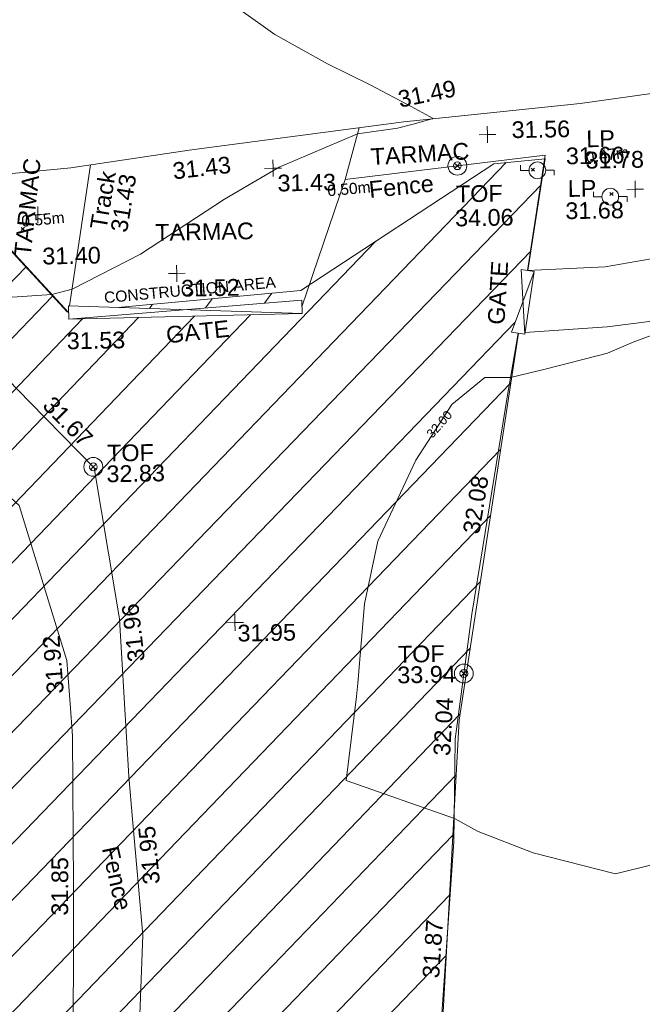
# Model space of a CAD drawing. Header units: millimetres. Extents: x -290717 to 520720, y -88450 to 287762.
# Tile 281 of 381: x 90326 to 104285, y 157705 to 179781. Entities that reach past the tile are written whole.
import ezdxf

# ---------------------------------------------------------------- set-up
doc = ezdxf.new("R2010")
doc.units = ezdxf.units.MM
for name, pattern in [('IMPORT-HIDDEN2 _3_', [4762.5, 3175, -1587.5]), ('IMPORT-UG_DRAINAGE_UNIDENTIFIED_QLB2 _2_', [2700, 1500, -300.0000000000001, 0, -250, 150, -300.0000000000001, 0, -200]), ('IMPORT-UG_ELEC_LV_QLB2 _2_', [2700, 1500, -300.0000000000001, 0, -250, 150, -300.0000000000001, 0, -200]), ('IMPORT-UG_ELEC_STREET LIGHTING_QLB2 _2_', [2700, 1500, -300.0000000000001, 0, -250, 150, -300.0000000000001, 0, -200])]:
    doc.linetypes.add(name, pattern=pattern)
for name, color, linetype, lineweight, true_color in [('00__TOPO__TOP_OF_FENCE_SYMBOL', 7, 'Continuous', 9, 0x666666), ('00_TOPO_FENCE', 7, 'Continuous', 9, 0x3f7f4f), ('00_TOPO_FOOTPATH', 7, 'Continuous', 9, 0xa50000), ('00_TOPO_FURN_LAMP_POST', 7, 'Continuous', 9, 0x666666), ('00_TOPO_GATE', 7, 'Continuous', 9, 0xa50000), ('00_TOPO_LEVEL_SPOT', 7, 'Continuous', 9, 0x666666), ('00_TOPO_TOP_OF_FENCE', 7, 'Continuous', 9, 0x666666), ('00_TOPO_TRACK', 7, 'Continuous', 9, 0x666666), ('00_UAV_FENCE', 7, 'Continuous', 9, 0x264c2f), ('00_UAV_LEVEL_SPOT', 7, 'Continuous', 9, 0x666666), ('00_UAV_TOP_OF_FENCE', 6, 'Continuous', 9, 0xff00ff), ('01_DTM_CONTOUR_MNR', 7, 'Continuous', 9, 0xa5a552), ('01_DTM_CONTOUR_MNR_LABELS', 7, 'Continuous', 9, 0xa5a552), ('12333-PUM-2D-U-0001-C01 - Rev2_REVIT IMPORT_dwg', 7, 'Continuous', 9, 0x767676), ('PUM-CHAMBER EXTENTS', 6, 'IMPORT-HIDDEN2 _3_', 9, 0xff00ff), ('PUM-ELECTRIC-LV-QLB2', 1, 'IMPORT-UG_ELEC_LV_QLB2 _2_', 9, 0xff0000), ('PUM-UNABLE TO SURVEY', 190, 'Continuous', 9, 0x7f00ff), ('PUM-UNIDENTIFIED-QLB2', 150, 'IMPORT-UG_DRAINAGE_UNIDENTIFIED_QLB2 _2_', 9, 0x007fff)]:
    doc.layers.add(name, color=color, linetype=linetype, lineweight=lineweight, true_color=true_color)
for name, color, linetype, lineweight in [('00_TOPO_ROAD_EDGE', 7, 'Continuous', 9), ('00_TOPO_SURVEY_TEXT', 7, 'Continuous', 9), ('GEN-TEXT', 7, 'Continuous', 9)]:
    doc.layers.add(name, color=color, linetype=linetype, lineweight=lineweight)
doc.styles.add('Arial_1', font='arial.ttf', dxfattribs={"height": 250})
doc.styles.add('Swis721 Lt BT_1', font='swissl.ttf', dxfattribs={"height": 200})
doc.styles.add('Swis721 Lt BT_2', font='swissl.ttf', dxfattribs={"height": 375})

# ---------------------------------------------------------------- blocks, each defined once
blk = doc.blocks.new('12333-PUM-2D-U-0001-C01 - Rev2_REVIT IMPORT_dwg__U41-2077191-Site Location Plan Existing')
at = {"layer": '00_TOPO_GATE', "color": 9, "true_color": 0xe1aaaa}
for p, q in [((-10300.90729064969, 1871.900421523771), (-10391.22387085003, 1278.73691825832)), ((-45.15829918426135, -296.5817334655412), (-10300.90729064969, 1871.900421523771)), ((45.15829918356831, 296.5817334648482), (-10300.90729064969, 1871.900421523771)), ((45.15829918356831, 296.5817334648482), (-10391.22387085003, 1278.73691825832)), ((45.15829918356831, 296.5817334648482), (-45.15829918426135, -296.5817334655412))]:
    blk.add_line(p, q, dxfattribs=at)
blk = doc.blocks.new('12333-PUM-2D-U-0001-C01 - Rev2_REVIT IMPORT_dwg__U42-2077192-Site Location Plan Existing')
at = {"layer": '00_TOPO_GATE', "color": 9, "true_color": 0xe1aaaa}
for p, q in [((-284.1179593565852, 96.31708602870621), (-1196.628993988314, -2595.425299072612)), ((-284.1179593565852, 96.31708602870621), (-628.3931116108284, -2788.059471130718)), ((-284.1179593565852, 96.31708602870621), (284.1179593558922, -96.31708602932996)), ((284.1179593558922, -96.31708602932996), (-1196.628993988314, -2595.425299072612)), ((-1196.628993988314, -2595.425299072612), (-628.3931116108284, -2788.059471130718))]:
    blk.add_line(p, q, dxfattribs=at)
blk = doc.blocks.new('12333-PUM-2D-U-0001-C01 - Rev2_REVIT IMPORT_dwg_MSL_Lamp_Post_SYM-2077199-Site Location Plan Existing')
at = {"layer": '00_TOPO_FURN_LAMP_POST', "color": 254, "true_color": 0xcccccc, "flags": 128}
for points in [[(-500.1060478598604, 0), (-1000.212095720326, 0), (-1000.212095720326, 316.7338303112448)], [(500.1060478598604, 0), (1000.21209571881, 0), (1000.21209571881, -316.7338303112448)]]:
    blk.add_lwpolyline(points, dxfattribs=at)
at = {"layer": '00_TOPO_FURN_LAMP_POST', "color": 254, "true_color": 0xcccccc}
blk.add_circle((0, 0), 500.1060478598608, dxfattribs=at)
blk = doc.blocks.new('12333-PUM-2D-U-0001-C01 - Rev2_REVIT IMPORT_dwg_MM-2077200-Site Location Plan Existing')
at = {"layer": '00_TOPO_LEVEL_SPOT', "color": 254, "true_color": 0xcccccc, "flags": 128}
for points in [[(0, -500.0000000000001), (0, 0), (-500.0000000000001, 0)], [(500.0000000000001, 0), (0, 0), (0, 500.0000000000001)]]:
    blk.add_lwpolyline(points, dxfattribs=at)
blk = doc.blocks.new('12333-PUM-2D-U-0001-C01 - Rev2_REVIT IMPORT_dwg_MSL_Node_LineworkTOF-2077201-Site Location Plan Existing')
at = {"layer": '00__TOPO__TOP_OF_FENCE_SYMBOL', "color": 254, "true_color": 0xcccccc, "flags": 128}
for points in [[(165.3591892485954, 165.3591892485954), (0, 0), (-165.3591892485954, 165.3591892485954)], [(165.3591892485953, -165.3591892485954), (0, 0), (-165.3591892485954, -165.3591892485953)]]:
    blk.add_lwpolyline(points, dxfattribs=at)
at = {"layer": '00__TOPO__TOP_OF_FENCE_SYMBOL', "color": 254, "true_color": 0xcccccc}
for radius in [562.5594001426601, 233.853208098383]:
    blk.add_circle((0, 0), radius, dxfattribs=at)
blk = doc.blocks.new('12333-PUM-2D-U-0001-C01 - Rev2_REVIT IMPORT_dwg_MSL_Node_LineworkTOF-2077248-Site Location Plan Existing')
at = {"layer": '00__TOPO__TOP_OF_FENCE_SYMBOL', "color": 254, "true_color": 0xcccccc, "flags": 128}
for points in [[(165.3591892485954, 165.3591892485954), (0, 0), (-165.3591892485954, 165.3591892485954)], [(165.3591892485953, -165.3591892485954), (0, 0), (-165.3591892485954, -165.3591892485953)]]:
    blk.add_lwpolyline(points, dxfattribs=at)
at = {"layer": '00__TOPO__TOP_OF_FENCE_SYMBOL', "color": 254, "true_color": 0xcccccc}
for radius in [562.5594001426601, 233.853208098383]:
    blk.add_circle((0, 0), radius, dxfattribs=at)
blk = doc.blocks.new('12333-PUM-2D-U-0001-C01 - Rev2_REVIT IMPORT_dwg_UAV-2077255-Site Location Plan Existing')
at = {"layer": '00_UAV_LEVEL_SPOT', "color": 254, "true_color": 0xcccccc, "flags": 128}
for points in [[(0, -500.0000000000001), (0, 0), (-500.0000000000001, 0)], [(500.0000000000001, 0), (0, 0), (0, 500.0000000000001)]]:
    blk.add_lwpolyline(points, dxfattribs=at)
blk = doc.blocks.new('12333-PUM-2D-U-0001-C01 - Rev2_REVIT IMPORT_dwg_MGS62954_T2_Galway_ITM_3d_Rev1-2077680-Site Location Plan Existing')
at = {"layer": '00_TOPO_FENCE', "color": 254, "true_color": 0xcccccc, "flags": 128}
for points in [[(534001625.204969, 725727053.9219543), (534002643.2471836, 725729886.5782483), (534007136.5623123, 725730353.2598531), (534006697.6080405, 725727781.6654211)], [(533917210.8499775, 725719413.5790299), (533920897.2640227, 725722460.6173444), (533924975.9873791, 725723213.0356815), (533932823.7300687, 725724684.2544779), (533936834.0553869, 725725447.237831), (533940594.3079118, 725725466.5095568), (533946282.1384676, 725725466.6874781), (533949005.3609898, 725725595.4479479), (533953007.702599, 725725884.8935099), (533956868.8166244, 725726174.3537372), (533962564.0963076, 725726634.5533946), (533967466.2553149, 725727097.4780558), (533974024.9029548, 725727775.8969332), (533981580.335156, 725728558.1503834), (533988359.9939131, 725729322.6214048), (533990621.5881839, 725729601.8056606), (533993695.217885, 725730037.3716668), (533996392.6667585, 725727018.971834)]]:
    blk.add_lwpolyline(points, dxfattribs=at)
at = {"layer": '00_TOPO_FOOTPATH', "color": 254, "true_color": 0xcccccc}
for p, q in [((534006697.6431023, 725727781.6766623), (534008436.218232, 725727827.8462042)), ((534006612.0010145, 725726388.661879), (534008458.2290319, 725726482.9524688))]:
    blk.add_line(p, q, dxfattribs=at)
at = {"layer": '00_TOPO_FOOTPATH', "color": 254, "true_color": 0xcccccc, "flags": 128}
for points in [[(534008436.2182321, 725727827.846204), (534010335.1383532, 725728127.4378031), (534012327.4177229, 725728317.6317991), (534013570.9164035, 725729148.5262392), (534014469.85824, 725729857.7456163), (534015670.1188194, 725730736.0693278), (534016741.5953937, 725731509.1429453), (534017466.557756, 725732022.8963494)], [(534008458.2290322, 725726482.952469), (534011711.1965733, 725726842.3580734), (534014269.3434897, 725727101.8947264), (534016273.7341551, 725727349.9689186), (534018537.67902, 725727620.8946803), (534019665.6178119, 725727758.5007191), (534020604.1814271, 725727867.2924939), (534020804.6470689, 725727892.9682733)]]:
    blk.add_lwpolyline(points, dxfattribs=at)
at = {"layer": '00_TOPO_ROAD_EDGE', "color": 254, "true_color": 0xcccccc, "flags": 128}
for points in [[(534007940.0000001, 725731500), (534009542.0295485, 725731694.0817095), (534010886.6648384, 725731809.2022368), (534012533.3157448, 725731919.4985331), (534013935.6238869, 725732030.7704964), (534015696.0038118, 725732250.4272548), (534017039.125743, 725732455.873714), (534017589.0218922, 725732528.8771763), (534019621.572729, 725732737.2384254), (534021869.6762034, 725732980.8176655), (534023728.2338747, 725733193.8689308), (534025093.9595811, 725733352.1159774), (534026879.4086055, 725733550.8361433), (534028124.2008424, 725733693.3712484)], [(533993695.217885, 725730037.3716667), (533996500.0000001, 725730260.0000001), (533999160.0000001, 725730610.0000001), (534003980, 725731160), (534007940.0000002, 725731500)]]:
    blk.add_lwpolyline(points, dxfattribs=at)
at = {"layer": '00_TOPO_TRACK', "color": 254, "true_color": 0xcccccc, "flags": 128}
for points in [[(534002643.2471836, 725729886.5782479), (534002939.3168092, 725730907.7789112), (534002979.3370817, 725731045.8164722)], [(533996417.1798458, 725727167.6765726), (533996680.0190485, 725728762.1487411), (533996936.3963093, 725730317.420567)]]:
    blk.add_lwpolyline(points, dxfattribs=at)
at = {"layer": '00_UAV_FENCE', "color": 254, "true_color": 0xcccccc, "flags": 128}
for points in [[(533982438.1220002, 725724022.3755002), (533985943.1220002, 725724539.3755001), (533986665.2197314, 725724929.8094152), (533989113.122, 725726253.3755002), (533991259.0335968, 725726809.2712353), (533992456.1220001, 725727119.3755001), (533994292.122, 725726287.3755003), (533995488.918522, 725725019.9363321), (533996901.1220001, 725723524.3755001), (533997338.0374556, 725720622.6798762), (533997413.4570001, 725720121.7945001), (533997560.4570001, 725716590.7945), (533997627.6195897, 725715634.9365263), (533997810.4570001, 725713032.7945), (533997680.3679177, 725710645.6953809), (533997627.4570001, 725709674.7945), (533997938.4570001, 725706285.7945), (533998219.477912, 725705731.4368416), (533998706.4570002, 725704770.7944999), (533999654.4570001, 725703066.7944999), (534001579.4926834, 725702666.262988), (534002147.9114427, 725702547.995245)], [(534002124.9680001, 725702414.684), (534002524.1140001, 725704733.8935), (534004114.1140001, 725706251.8935), (534004147.020545, 725706695.6398854), (534004430.4570001, 725710517.7945), (534004531.7503123, 725711678.2747675), (534004822.4570002, 725715008.7945), (534004870.0644059, 725716662.0698646), (534004888.4570002, 725717300.7945001), (534005309.4570001, 725720098.7944999), (534005582.3971291, 725721605.0424485), (534006196.4570001, 725724993.7945), (534006458.4932612, 725726380.8219284)], [(533996113.7648008, 725703247.5412977), (533996202.4570001, 725706675.7945001), (533996202.8639226, 725708245.7016535), (533996203.4570001, 725710533.7945001), (533996259.5097153, 725713244.503803), (533996278.4570001, 725714160.7945), (533996310.4570001, 725717523.7945001), (533996270.1785538, 725718242.4467787), (533996215.4570001, 725719218.7944999), (533995209.4570001, 725722710.7945001), (533994930.2523202, 725722976.8880479), (533992973.4570002, 725724841.7945), (533990692.6774017, 725724660.1610513), (533989540.1220001, 725724568.3755001), (533989384.1220002, 725720740.3755001)]]:
    blk.add_lwpolyline(points, dxfattribs=at)
at = {"layer": '01_DTM_CONTOUR_MNR', "color": 254, "true_color": 0xcccccc, "flags": 128}
for points in [[(533992745.765557, 725719005.6337552), (533992750.0000001, 725719160), (533993030.6762769, 725720689.8622376), (533993046.6908949, 725721025.4560246), (533992873.5246188, 725724133.4829005), (533992837.0000002, 725724194), (533991779.7110133, 725724413.9306469), (533990160.0000001, 725724620), (533992460.0000001, 725727120), (533994125.8152944, 725727333.5468584), (533996020.0000001, 725727430.0000001), (533996480, 725727540), (533998029.5929049, 725728293.7769966), (533999931.8829643, 725729497.4885211), (534001170.0725615, 725730194.1229184), (534002940.0000002, 725730910.0000001), (534003832.7711483, 725731020.4622077), (534004190.2208779, 725731106.1142688), (534004640.0000001, 725731220.0000001), (534004152.4557804, 725731503.7989429), (534003252.2507886, 725731996.6005894), (534002290.6226812, 725732490.4899203), (534001120.3295, 725733171.0756375), (534000380, 725733720.0000001)], [(534009311.927711, 725714420.0000001), (534008430.0000002, 725714220.0000001), (534006591.0033774, 725714720.5562348), (534005370.4773616, 725715225.0063936), (534004840, 725715520.0000001), (534002430.0000002, 725716420.0000001), (534002698.3695478, 725718297.8154906), (534002729.6072911, 725718594.7709197), (534002908.5789997, 725720366.8245558), (534003235.3515269, 725721771.2446034), (534004119.8487002, 725723571.9658248), (534004656.5339087, 725724367.3558673), (534004949.0404658, 725724800.8628823), (534005698.6001292, 725725395.0857717), (534006270.0000001, 725725390.0000001), (534007079.3767991, 725725569.7661197), (534008455.6619187, 725725892.9129833), (534009033.153012, 725726129.5370119), (534010780.0000001, 725726740)]]:
    blk.add_lwpolyline(points, dxfattribs=at)
at = {"xscale": 0.375, "yscale": 0.375, "zscale": 0.375}
for name, p in [('12333-PUM-2D-U-0001-C01 - Rev2_REVIT IMPORT_dwg_MM-2077200-Site Location Plan Existing', (534005850, 725730840.0000001)), ('12333-PUM-2D-U-0001-C01 - Rev2_REVIT IMPORT_dwg_MM-2077200-Site Location Plan Existing', (534001030.0000001, 725730170)), ('12333-PUM-2D-U-0001-C01 - Rev2_REVIT IMPORT_dwg_MSL_Node_LineworkTOF-2077201-Site Location Plan Existing', (534005162.9729407, 725730154.0466726)), ('12333-PUM-2D-U-0001-C01 - Rev2_REVIT IMPORT_dwg_MSL_Lamp_Post_SYM-2077199-Site Location Plan Existing', (534006954.89024, 725730020.2514882)), ('12333-PUM-2D-U-0001-C01 - Rev2_REVIT IMPORT_dwg_MSL_Lamp_Post_SYM-2077199-Site Location Plan Existing', (534008579.3131853, 725729401.0416896)), ('12333-PUM-2D-U-0001-C01 - Rev2_REVIT IMPORT_dwg_MM-2077200-Site Location Plan Existing', (534009139.7428184, 725729558.9176095)), ('12333-PUM-2D-U-0001-C01 - Rev2_REVIT IMPORT_dwg_MM-2077200-Site Location Plan Existing', (533995740.0000001, 725729220.0000001)), ('12333-PUM-2D-U-0001-C01 - Rev2_REVIT IMPORT_dwg_MM-2077200-Site Location Plan Existing', (533998830.0000001, 725727850)), ('12333-PUM-2D-U-0001-C01 - Rev2_REVIT IMPORT_dwg_MSL_Node_LineworkTOF-2077248-Site Location Plan Existing', (533996885.4024793, 725723546.2778783)), ('12333-PUM-2D-U-0001-C01 - Rev2_REVIT IMPORT_dwg_UAV-2077255-Site Location Plan Existing', (534000000, 725720000)), ('12333-PUM-2D-U-0001-C01 - Rev2_REVIT IMPORT_dwg_MSL_Node_LineworkTOF-2077248-Site Location Plan Existing', (534005109.3921707, 725718769.2615349))]:
    blk.add_blockref(name, p, dxfattribs=at)
at = {"xscale": 0.4999999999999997, "yscale": 0.4999999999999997, "zscale": 0.4999999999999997, "rotation": 189.0402015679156}
for name, p in [('12333-PUM-2D-U-0001-C01 - Rev2_REVIT IMPORT_dwg__U41-2077191-Site Location Plan Existing', (533996392.6667584, 725727018.9718338)), ('12333-PUM-2D-U-0001-C01 - Rev2_REVIT IMPORT_dwg__U42-2077192-Site Location Plan Existing', (534006458.4932612, 725726380.8219284))]:
    blk.add_blockref(name, p, dxfattribs=at)
at = {"layer": '00_TOPO_FENCE', "color": 251, "true_color": 0x666666, "char_height": 375, "width": 1495.902363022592, "attachment_point": 1, "line_spacing_factor": 1.005061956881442, "style": 'Swis721 Lt BT_2'}
for s, insert in [('31.66', (534007600.1247987, 725730518.3602235)), ('31.53', (533996339.5573399, 725726568.1023601))]:
    blk.add_mtext(s, dxfattribs=dict(at, insert=insert))
at = {"layer": '00_TOPO_FENCE', "color": 251, "true_color": 0x666666, "insert": (534003156.7330392, 725729838.2364604), "char_height": 375, "width": 1681.10932225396, "attachment_point": 1, "rotation": 4.8410468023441, "line_spacing_factor": 1.005061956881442, "style": 'Swis721 Lt BT_2'}
blk.add_mtext('Fence', dxfattribs=at)
at = {"layer": '00_TOPO_FURN_LAMP_POST', "char_height": 375, "attachment_point": 1, "line_spacing_factor": 1.005061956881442, "style": 'Swis721 Lt BT_2'}
for s, insert, width in [('LP', (534008062.7338063, 725730892.7327484), 707.5855621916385), ('31.78', (534008037.9626142, 725730414.2773688), 1495.902363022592), ('LP', (534007628.5760952, 725729786.6160612), 707.5855621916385), ('31.68', (534007566.2935107, 725729288.667218), 1495.902363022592)]:
    blk.add_mtext(s, dxfattribs=dict(at, insert=insert, width=width))
at = {"layer": '00_TOPO_GATE', "color": 251, "true_color": 0x666666, "char_height": 375, "width": 1567.13580888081, "attachment_point": 1, "line_spacing_factor": 1.005061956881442, "style": 'Swis721 Lt BT_2'}
for insert, rotation in [((534005780.6423311, 725726593.0027122), 85.57672267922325), ((533998551.305416, 725726657.7714739), 5.188590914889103)]:
    blk.add_mtext('GATE', dxfattribs=dict(at, insert=insert, rotation=rotation))
at = {"layer": '00_TOPO_LEVEL_SPOT', "char_height": 375, "width": 1495.902363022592, "attachment_point": 1, "line_spacing_factor": 1.005061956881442, "style": 'Swis721 Lt BT_2'}
for s, insert in [('31.56', (534006393.7043086, 725731126.9048787)), ('31.43', (534001125.0808528, 725730022.6102246)), ('31.40', (533995824.4523209, 725728477.7741339)), ('31.52', (533998925.0808529, 725727702.6102245))]:
    blk.add_mtext(s, dxfattribs=dict(at, insert=insert))
at = {"layer": '00_TOPO_ROAD_EDGE', "color": 251, "true_color": 0x666666, "char_height": 375, "width": 1495.902363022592, "attachment_point": 1, "line_spacing_factor": 1.005061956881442, "style": 'Swis721 Lt BT_2'}
for s, insert, rotation in [('31.49', (534003830.1217324, 725731845.9547766), 10.545462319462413), ('31.43', (533998761.6456867, 725730331.9645145), 5.531263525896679)]:
    blk.add_mtext(s, dxfattribs=dict(at, insert=insert, rotation=rotation))
at = {"layer": '00_TOPO_SURVEY_TEXT', "color": 251, "true_color": 0x666666, "char_height": 375, "width": 2450.430537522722, "attachment_point": 1, "line_spacing_factor": 1.005061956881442, "style": 'Swis721 Lt BT_2'}
for insert, rotation in [((534003216.1471049, 725730574.3447957), 2.4880254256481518), ((533995188.8142546, 725728314.6839051), 83.05299846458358)]:
    blk.add_mtext('TARMAC', dxfattribs=dict(at, insert=insert, rotation=rotation))
at = {"layer": '00_TOPO_SURVEY_TEXT', "color": 251, "true_color": 0x666666, "insert": (533998363.5397711, 725728963.3979219), "char_height": 375, "width": 2450.430537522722, "attachment_point": 1, "line_spacing_factor": 1.005061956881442, "style": 'Swis721 Lt BT_2'}
blk.add_mtext('TARMAC', dxfattribs=at)
at = {"layer": '00_TOPO_TOP_OF_FENCE', "char_height": 375, "attachment_point": 1, "line_spacing_factor": 1.005061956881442, "style": 'Swis721 Lt BT_2'}
for s, insert, width in [('TOF', (534005120.3916293, 725729709.2192161), 1163.479615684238), ('34.06', (534005091.9869515, 725729169.8520797), 1495.902363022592)]:
    blk.add_mtext(s, dxfattribs=dict(at, insert=insert, width=width))
at = {"layer": '00_TOPO_TRACK', "char_height": 375, "attachment_point": 1, "rotation": 79.59641589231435, "line_spacing_factor": 1.005061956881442, "style": 'Swis721 Lt BT_2'}
for s, insert, width in [('Track', (533996901.2972627, 725728911.0823531), 1486.404570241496), ('31.43', (533997360.8060992, 725728837.3409467), 1495.902363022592)]:
    blk.add_mtext(s, dxfattribs=dict(at, insert=insert, width=width))
at = {"layer": '00_UAV_FENCE', "color": 251, "true_color": 0x666666, "char_height": 375, "attachment_point": 1, "line_spacing_factor": 1.005061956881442, "style": 'Swis721 Lt BT_2'}
for s, insert, width, rotation in [('31.67', (533996020.6279819, 725725178.1684862), 1495.902363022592, 313.3579422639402), ('32.08', (534005139.6785563, 725721939.3366755), 1495.902363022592, 79.72914839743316), ('31.96', (533997590.9708351, 725719141.9196527), 1495.902363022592, 95.51684808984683), ('31.92', (533995760.6483639, 725718461.8353617), 1495.902363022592, 93.49011306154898), ('32.04', (534004394.1751177, 725716947.169408), 1495.902363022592, 85.86007299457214), ('31.95', (533997840.9195303, 725714152.8611047), 1495.902363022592, 94.01923600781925), ('Fence', (533997294.9774608, 725715065.7964058), 1681.10932225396, 281.35897900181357), ('31.85', (533995769.312169, 725713504.2319887), 1495.902363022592, 88.86878323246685), ('31.87', (534004060.1352841, 725711970.390549), 1495.902363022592, 85.01154182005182)]:
    blk.add_mtext(s, dxfattribs=dict(at, insert=insert, width=width, rotation=rotation))
at = {"layer": '00_UAV_LEVEL_SPOT', "insert": (534000051.8765643, 725719949.1441548), "char_height": 375, "width": 1495.902363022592, "attachment_point": 1, "line_spacing_factor": 1.005061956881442, "style": 'Swis721 Lt BT_2'}
blk.add_mtext('31.95', dxfattribs=at)
at = {"layer": '00_UAV_TOP_OF_FENCE', "color": 251, "true_color": 0x666666, "char_height": 375, "attachment_point": 1, "line_spacing_factor": 1.005061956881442, "style": 'Swis721 Lt BT_2'}
for s, insert, width in [('TOF', (533997199.4840463, 725724034.8097923), 1163.479615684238), ('32.83', (533997177.0604046, 725723571.4330875), 1495.902363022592), ('TOF', (534003639.8643126, 725719412.2869633), 1163.479615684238), ('33.94', (534003617.4406708, 725718948.9102585), 1495.902363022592)]:
    blk.add_mtext(s, dxfattribs=dict(at, insert=insert, width=width))
at = {"layer": '01_DTM_CONTOUR_MNR_LABELS', "color": 251, "true_color": 0x666666, "insert": (534004583.0559248, 725724434.4379288), "char_height": 200, "width": 797.8007824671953, "attachment_point": 2, "rotation": 47.60534026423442, "line_spacing_factor": 1.005061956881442, "style": 'Swis721 Lt BT_1'}
blk.add_mtext('32.00', dxfattribs=at)
blk = doc.blocks.new('12333-PUM-2D-U-0001-C01 - Rev2_REVIT IMPORT_dwg-1620468-Site Location Plan Existing')
at = {"layer": 'PUM-CHAMBER EXTENTS', "true_color": 0xfff4d4}
h = blk.add_hatch(dxfattribs=at)
h.set_pattern_fill('FP_14', style=0, pattern_type=2)
h.set_pattern_definition([(45, (-533641079.65, -725615854.3560001), (-618.7184335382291, 618.7184335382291), [])])
h.paths.add_polyline_path([(351699.72233876, 60394.56140982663), (351708.9931528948, 60906.25732133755), (352393.2163071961, 60898.13015711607), (353041.6677554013, 66223.39089320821), (353206.9931529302, 73966.25732144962), (353982.8594361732, 73952.7145251), (354317.3501528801, 76699.64382133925), (358888.3501528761, 76111.64382135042), (361222.350152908, 86809.64382132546), (361563.3501529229, 88895.64382133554), (363078.350152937, 90435.64382137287), (363904.3501529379, 101867.6438212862), (365385.1266995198, 110525.3932341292), (365230.9820148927, 110551.7047199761), (365498.4008083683, 111226.8875165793), (365470.0968050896, 111952.5482150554), (365624.7061381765, 111926.1574136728), (366051.350152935, 114420.6438213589), (364898.3501528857, 114331.6438213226), (360524.3501529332, 111561.643821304), (356416.7002318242, 111258.678218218), (357929.2858412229, 111182.0907012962), (360544.5530249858, 111349.5624075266), (360546.5568067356, 111049.5690885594), (355314.0187962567, 111014.6190039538), (355309.6134037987, 111177.0234435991), (355277.3501528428, 111174.643821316), (352644.3501529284, 114141.6438213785), (338239.8330883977, 112460.2766464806), (329804.3501528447, 111555.6438213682), (319532.3501528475, 110592.6438213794), (310517.3501528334, 109863.6438213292), (302620.3501528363, 109581.6438213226), (295825.3501529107, 109566.6438213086), (279813.3501529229, 106549.643821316), (276140.8366145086, 103581.1872824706), (276061.814112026, 103425.8629484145), (271406.8224872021, 105468.1551963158), (271509.3894614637, 105701.9358727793), (267649.350152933, 107463.6438213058), (260223.350152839, 100640.6438213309), (259796.3501529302, 72682.64382134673), (269496.3501528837, 64316.64382130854), (273776.3501529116, 63665.64382135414), (309011.3501528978, 62955.64382139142), (311037.3501528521, 62074.64382133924), (337339.3501528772, 60871.64382135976), (351699.5658924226, 60394.56660731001)])
h.paths.add_polyline_path([(268358.9909750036, 65556.86419186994), (264596.4920611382, 69167.41490751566), (264804.2082447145, 69383.8727354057), (266581.5988270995, 67470.36930634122), (268566.7072650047, 65773.32227584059), (268393.5501527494, 65592.87780157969)])
h.paths.add_polyline_path([(332379.887152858, 67575.85382149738), (302320.8871528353, 68122.8538214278), (302332.4158496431, 68783.33241919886), (280169.8095181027, 69186.63780598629), (280330.3604934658, 78384.59702432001), (275960.0958838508, 78464.13017966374), (276108.0612945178, 86595.19465455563), (280450.151176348, 86519.4031937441), (280756.2778082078, 103341.6855813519), (302910.5740271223, 102938.5317815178), (302921.4142533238, 103534.2289657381), (310787.9439886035, 103391.0774384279), (310815.0515438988, 104880.7045066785), (318228.828162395, 104745.7919744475), (318301.0448391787, 108714.2766025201), (322633.8020448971, 108635.4310593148), (322539.6341878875, 103240.5581443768), (349750.1643799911, 102745.3933022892), (349310.9351529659, 74176.42282136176), (332506.0083566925, 74506.52523825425), (332420.225768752, 69792.56032023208)])
h.paths.add_polyline_path([(262373.7501529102, 72788.24382131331), (262335.6501528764, 75226.64382130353), (265345.5501529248, 75226.64382130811), (265383.6501528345, 72864.44382133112), (265304.2827260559, 72862.43451938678)])
h.paths.add_polyline_path([(261383.1501528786, 75912.44382136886), (261459.3501528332, 80789.24382133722), (267517.2501529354, 80713.04382135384), (267441.050152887, 75836.24382130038), (261504.3495088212, 75910.91930116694)])
h.paths.add_polyline_path([(302573.8228673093, 78329.52926304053), (302592.4407276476, 78963.90062831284), (306343.567266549, 78898.43991812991), (306598.9518629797, 91613.85658206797), (302817.4785721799, 91689.80612071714), (302824.7187942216, 92271.10215000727), (296640.3411529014, 92395.32482125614), (296360.3411528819, 78454.32482147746), (302538.3452618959, 78330.24181806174)])
h.paths.add_polyline_path([(261840.3501529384, 80865.44382136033), (261687.9501528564, 92981.24382131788), (264050.1501528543, 92981.2438213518), (264202.5501529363, 80865.44382139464), (263838.6680771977, 80865.44382138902)])
h.paths.add_polyline_path([(274664.4282881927, 104261.9875886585), (272430.0401462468, 105281.7542374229), (273799.1437452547, 104582.3695657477), (274486.1144024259, 104328.01044291)])
h.paths.add_polyline_path([(315481.3501528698, 115683.6438212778), (326437.165211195, 116343.5766866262), (364189.350152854, 120948.6438212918), (366744.3501529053, 124721.6438213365), (363517.3501528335, 126053.6438213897), (359872.3501529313, 126432.6438213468), (352849.3501528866, 126181.6438212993), (339104.3501528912, 124625.643821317), (335451.3501528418, 124514.6438212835), (325145.3501528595, 123235.643821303), (319635.3501528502, 122976.6438213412), (314446.3501528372, 122493.6438213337), (313566.3501528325, 118980.6438212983)])
h.paths.add_polyline_path([(322305.050152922, 119194.0438212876), (322152.6501528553, 121403.8438213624), (326724.6501528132, 121784.8438213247), (326877.0501529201, 119498.8438214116), (323355.1979919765, 119264.0536772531)])
h.paths.add_polyline_path([(328629.650152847, 120870.443821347), (328477.2501528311, 122089.6438212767), (329810.7501529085, 122242.0438213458), (329963.1501528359, 121022.8438213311), (328841.3815410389, 120894.6416942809)])
h.paths.add_polyline_path([(317352.0501528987, 121480.0438213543), (317352.0501528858, 121861.0438214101), (317618.7501528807, 121856.3885555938), (317618.7501528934, 121480.043821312), (317362.3608135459, 121480.0438213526)])
h.paths.add_polyline_path([(331601.4501528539, 122089.6438213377), (331144.2501528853, 122242.0438213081), (331258.5501528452, 122623.0438213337), (331715.7501528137, 122470.6438213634), (331644.5503212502, 122233.3110493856)])
at = {"layer": 'GEN-TEXT', "color": 253, "true_color": 0xaaaaaa}
for p, q in [((365740.350152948, 114145.6438213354), (365811.0608310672, 114216.3544994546)), ((365811.0608310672, 114145.6438213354), (365740.350152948, 114216.3544994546)), ((367491.9948137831, 113570.2884822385), (367562.7054919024, 113640.9991603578)), ((367562.7054919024, 113570.2884822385), (367491.9948137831, 113640.9991603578)), ((354282.9948138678, 113018.2884823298), (354353.7054919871, 113088.999160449)), ((354353.7054919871, 113018.2884823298), (354282.9948138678, 113088.999160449))]:
    blk.add_line(p, q, dxfattribs=at)
at = {"layer": 'PUM-UNABLE TO SURVEY', "color": 7, "true_color": 0xfff4d4, "flags": 128}
for points in [[(356416.7002318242, 111258.678218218), (360524.3501529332, 111561.643821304), (364898.3501528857, 114331.6438213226), (366051.350152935, 114420.6438213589), (365624.7061381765, 111926.1574136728)], [(276146.350152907, 103585.6438212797), (279813.3501529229, 106549.643821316), (295825.3501529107, 109566.6438213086), (302620.3501528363, 109581.6438213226), (310517.3501528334, 109863.6438213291), (319532.3501528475, 110592.6438213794), (329804.3501528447, 111555.6438213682), (338504.3501529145, 112488.6438213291), (352644.3501529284, 114141.6438213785), (355277.3501528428, 111174.643821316), (355312.9323998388, 111177.2682409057)], [(365385.1266995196, 110525.3932341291), (363904.3501529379, 101867.6438212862), (363078.3501529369, 90435.64382137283), (361563.3501529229, 88895.64382133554), (361222.350152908, 86809.64382132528), (358888.3501528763, 76111.64382135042), (354317.3501528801, 76699.64382133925), (353982.6122505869, 73950.68456942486)]]:
    blk.add_lwpolyline(points, dxfattribs=at)
blk.add_blockref('12333-PUM-2D-U-0001-C01 - Rev2_REVIT IMPORT_dwg_MGS62954_T2_Galway_ITM_3d_Rev1-2077680-Site Location Plan Existing', (-533641079.6498471, -725615854.3561786))
at = {"layer": 'PUM-ELECTRIC-LV-QLB2', "char_height": 250, "width": 1160.025439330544, "attachment_point": 2, "line_spacing_factor": 0.9417779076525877, "style": 'Arial_1'}
for s, insert, rotation in [('0.47m', (367433.938626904, 114612.6727385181), 6.5164659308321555), ('0.50m', (361634.4081474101, 113949.9460512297), 4.284109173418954), ('0.55m', (354763.9005126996, 113386.548271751), 4.284109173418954)]:
    blk.add_mtext(s, dxfattribs=dict(at, insert=insert, rotation=rotation))
at = {"layer": 'PUM-UNIDENTIFIED-QLB2', "insert": (358028.7724072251, 111748.2718083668), "char_height": 250, "width": 4603.372719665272, "attachment_point": 2, "rotation": 4.218294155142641, "line_spacing_factor": 0.9417779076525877, "style": 'Arial_1'}
blk.add_mtext('CONSTRUCTION AREA', dxfattribs=at)

msp = doc.modelspace()

# ---------------------------------------------------------------- block references
at = {"layer": '12333-PUM-2D-U-0001-C01 - Rev2_REVIT IMPORT_dwg', "color": 254, "linetype": 'IMPORT-UG_ELEC_STREET LIGHTING_QLB2 _2_', "true_color": 0xffd4d4, "rotation": 0.9999999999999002}
msp.add_blockref('12333-PUM-2D-U-0001-C01 - Rev2_REVIT IMPORT_dwg-1620468-Site Location Plan Existing', (-261895.0770586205, 55869.5817132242), dxfattribs=at)

doc.saveas('drawing.dxf')
